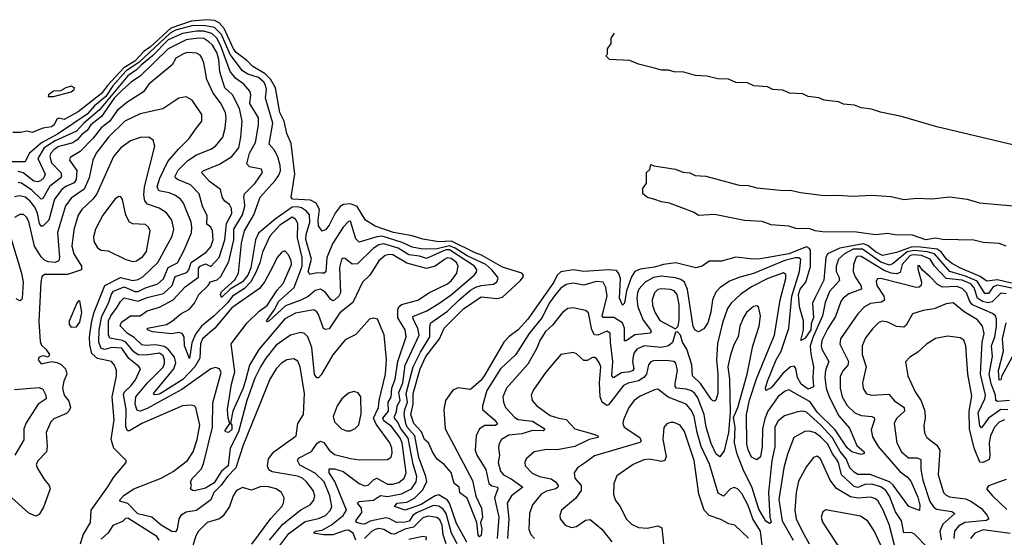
# Model space of a CAD drawing. Extents: x 1443846 to 1577407, y 839182 to 927291.
# Tile 523 of 535: x 1554974 to 1560544, y 913401 to 916330. Entities that reach past the tile are written whole.
import ezdxf

# ---------------------------------------------------------------- set-up
doc = ezdxf.new("R2010")
doc.units = 0

msp = doc.modelspace()

# ---------------------------------------------------------------- linework, layer by layer
at = {"layer": '0CON20XD'}
for points in [[(1557503.6, 913373.6), (1557445, 913478.4), (1557406.5, 913595), (1557395, 913612), (1557345, 913640.9), (1557325, 913636), (1557275, 913606), (1557245, 913586.2), (1557155, 913554.4), (1557094.3, 913575), (1557110, 913595), (1557165, 913599.5), (1557207.7, 913622.3), (1557252.1, 913667.9), (1557276.5, 913715), (1557271.8, 913745), (1557233.1, 913853.1), (1557208.9, 913975), (1557166, 914025), (1557157.8, 914045), (1557149.4, 914095), (1557152.5, 914125), (1557167.7, 914165), (1557161.3, 914215), (1557199.4, 914365), (1557241.2, 914448.8), (1557294, 914535), (1557294.8, 914595.2), (1557300.8, 914615), (1557395, 914680.2), (1557460, 914745), (1557525, 914799), (1557555, 914815.9), (1557585, 914825.5), (1557655, 914834.2), (1557672.9, 914847.1), (1557680.4, 914865), (1557677.8, 914875), (1557645.6, 914915), (1557611.1, 914945), (1557505, 914993.7), (1557438, 915038), (1557405, 915050.7), (1557335, 915033.9), (1557255, 915031.3), (1557195, 915043), (1557138.4, 915068.4), (1557025, 915104.5), (1556995, 915102), (1556895, 915071.3), (1556875, 915090.6), (1556845, 915190.8), (1556835, 915188.6), (1556805, 915156.6), (1556745.7, 915065), (1556711.1, 914985), (1556706, 914904), (1556696, 914895), (1556684.2, 914895.7), (1556655, 914897.3), (1556615, 914887.2), (1556606.1, 914905), (1556625.7, 914975), (1556593.1, 915086.9), (1556595.1, 915115), (1556615.1, 915185.1), (1556612.9, 915225), (1556597.3, 915247.3), (1556568.9, 915265), (1556545, 915270.7), (1556515, 915268.6), (1556418.6, 915201.4), (1556325, 915121.7), (1556308.9, 915085), (1556281.8, 914925), (1556265, 914884.8), (1556235, 914847.3), (1556164.1, 914805.9), (1556115, 914758), (1556110.8, 914775), (1556115, 914790.7), (1556191.4, 914858.6), (1556211.9, 914895), (1556229.9, 915065), (1556245.8, 915135.8), (1556298.1, 915225), (1556334.9, 915325.1), (1556420.2, 915419.8), (1556440.7, 915449.3), (1556448.8, 915475), (1556448.6, 915505), (1556435, 915554.6), (1556413.9, 915593.9), (1556385.2, 915625.2), (1556405.6, 915745), (1556364.3, 915885), (1556370.6, 915935), (1556365, 915958.5), (1556355, 915977), (1556325, 916002.3), (1556265, 916021.4), (1556235, 916041.3), (1556165, 916132.3), (1556115.6, 916245.6), (1556075.8, 916285.8), (1556026, 916296), (1555955, 916296.3), (1555855, 916270.4), (1555825.7, 916254.3), (1555650.2, 916089.8), (1555575, 916039.1), (1555501.5, 915955), (1555461.4, 915895), (1555398.1, 915841.9), (1555355, 915795.1), (1555188.2, 915681.9), (1555097.8, 915632.2), (1555027.6, 915572.4), (1555005, 915526.1), (1554925, 915525.2)], [(1560585, 914838.6), (1560505, 914857.1), (1560445, 914850.6), (1560407.5, 914877.5), (1560291.8, 914925), (1560245, 914952.4), (1560218, 914975), (1560186.7, 915016.7), (1560165, 915030.7), (1560055, 915044.3), (1560017.1, 915042.9), (1559935, 915011.9), (1559855, 914995.7), (1559815, 915015.6), (1559772.5, 915052.5), (1559745, 915062.4), (1559613.1, 915036.9), (1559544.3, 915005.7), (1559535.1, 914984.9), (1559523.9, 914856.1), (1559475, 914757.5), (1559459.8, 914725), (1559464.9, 914645), (1559451.8, 914608.2), (1559449, 914575), (1559415, 914525.5), (1559392.9, 914515), (1559408.2, 914575), (1559408.9, 914625), (1559384.9, 914705), (1559379.2, 914775), (1559388.9, 914805), (1559421, 914845), (1559447, 914933), (1559447.1, 915025), (1559442.8, 915035), (1559425, 915044.9), (1559325, 915005.5), (1559165, 914976.8), (1559125, 914974.3), (1559025, 914985.3), (1558945, 914963.3), (1558875, 914963.1), (1558835, 914935.6), (1558800, 914925), (1558686.2, 914953.8), (1558615.6, 914945.6), (1558565, 914929.5), (1558485, 914917.4), (1558455, 914904.7), (1558434.6, 914875.4), (1558406.1, 914795), (1558395, 914726.7), (1558385, 914714), (1558368, 914755), (1558372.8, 914865), (1558364.5, 914894.5), (1558350.2, 914910.2), (1558305.4, 914915.4), (1558165, 914905.5), (1558105, 914915.1), (1558035, 914904.1), (1558015.1, 914884.9), (1557995.8, 914844.2), (1557848.8, 914635), (1557794.3, 914575), (1557742.6, 914537.4), (1557713.7, 914505), (1557605, 914320), (1557585, 914290.9), (1557525, 914237.1), (1557455, 914246), (1557425, 914234), (1557383.8, 914175), (1557374.2, 914125), (1557381.8, 914015), (1557535, 913722.5), (1557553.9, 913633.9), (1557586.2, 913565), (1557591.8, 913515), (1557581.9, 913485), (1557587.8, 913447.8), (1557585, 913413.8), (1557575, 913404), (1557567.8, 913415), (1557560.5, 913485), (1557505, 913622), (1557465, 913653.3), (1557460, 913685), (1557432, 913705), (1557415, 913767.5), (1557375, 913813.8), (1557335, 913843.8), (1557311.2, 913881.2), (1557287.1, 913935), (1557265, 913954.6), (1557247, 913997), (1557203.4, 914045), (1557186.9, 914095), (1557200.1, 914155), (1557201, 914215), (1557239.8, 914355), (1557271.4, 914425), (1557348.6, 914525), (1557375, 914584), (1557485, 914693), (1557585, 914761.2), (1557675, 914752), (1557705, 914759.2), (1557807.5, 914855), (1557822, 914875), (1557823.8, 914885), (1557815.2, 914895.2), (1557705, 914928.9), (1557586.7, 914996.7), (1557550.9, 915010.9), (1557417, 915077), (1557345, 915072), (1557255, 915088.2), (1557195, 915106.2), (1557088.2, 915125), (1556985, 915161.3), (1556930.4, 915195), (1556883.2, 915273.2), (1556845, 915288.6), (1556805.7, 915284.3), (1556787, 915273), (1556759.1, 915235), (1556725, 915167.5), (1556705, 915140.8), (1556685, 915132.5), (1556663.9, 915163.9), (1556662.2, 915195), (1556670.7, 915255), (1556651.9, 915291.9), (1556618.8, 915308.8), (1556516.7, 915315), (1556509.2, 915325), (1556530.5, 915455), (1556510.3, 915629.7), (1556485, 915686.7), (1556469.7, 915755), (1556445.2, 915805), (1556420.9, 915945), (1556392.6, 915992.6), (1556363.7, 916023.7), (1556292.6, 916065), (1556259.6, 916099.6), (1556198.5, 916145), (1556183.6, 916165), (1556130.2, 916280.2), (1556102.7, 916312.7), (1556076, 916326), (1556035, 916329.9), (1555945, 916321), (1555828.7, 916281.3), (1555715, 916176.5), (1555678.5, 916151.5), (1555625, 916095.5), (1555563.1, 916056.9), (1555471.6, 915958.4), (1555437.5, 915912.5), (1555305, 915808), (1555225, 915765.8), (1555195, 915772.2), (1555185, 915767.5), (1555169.2, 915735), (1555155, 915724.4), (1555105, 915716.2), (1555045, 915691.1), (1555015, 915699.4), (1554979.3, 915690.7), (1554935, 915691.8)], [(1557449, 913365), (1557416.3, 913425), (1557385.9, 913535.9), (1557369.7, 913559.7), (1557345, 913577.2), (1557315, 913580.4), (1557219.9, 913540.1), (1557198.5, 913525), (1557177.2, 913492.8), (1557155, 913486.1), (1557105, 913484.2), (1557065, 913507.7), (1557045, 913512.1), (1556957.6, 913492.4), (1556925, 913475.3), (1556905, 913476.9), (1556881.9, 913485), (1556876.5, 913495), (1556909, 913541), (1556906.9, 913565), (1556884.5, 913595), (1556895, 913603.3), (1556975, 913610.5), (1557015, 913637), (1557055, 913632.6), (1557135, 913646.6), (1557190.3, 913675), (1557216.8, 913715), (1557221.1, 913745), (1557199.2, 913815), (1557172.3, 913962.3), (1557128.5, 914018.5), (1557112.6, 914052.6), (1557093.6, 914075), (1557094.5, 914084.5), (1557106.5, 914113.5), (1557109.9, 914145), (1557126.5, 914175), (1557118.9, 914221.1), (1557141.3, 914275), (1557154.4, 914375.6), (1557233.2, 914545), (1557227.3, 914585), (1557199.3, 914635), (1557198.7, 914651.3), (1557277.3, 914682.7), (1557345.1, 914724.9), (1557415, 914772.4), (1557545.3, 914885), (1557558.3, 914901.7), (1557560, 914915), (1557546.3, 914935), (1557405, 915028.4), (1557385, 915027.1), (1557275, 914978.9), (1557235, 914992.3), (1557175, 914998.7), (1557115, 915037.3), (1557035, 915062.2), (1557005, 915055.8), (1556974.2, 915035), (1556885, 914948.9), (1556855, 914946.2), (1556815, 914978.9), (1556805, 914980), (1556795, 914972.5), (1556782.7, 914927.3), (1556789.2, 914785), (1556778.8, 914765), (1556755, 914742.7), (1556745, 914739.5), (1556735, 914746.7), (1556705, 914786.7), (1556675, 914805.3), (1556645, 914798.4), (1556607, 914763), (1556565, 914742.6), (1556478.5, 914711.5), (1556385, 914625.5), (1556375, 914620), (1556370, 914625), (1556418.3, 914691.7), (1556438.9, 914735), (1556527.7, 914815), (1556572.1, 914935), (1556573.1, 914985), (1556546.7, 915095), (1556547.1, 915177.1), (1556535, 915201.6), (1556515, 915212.1), (1556445, 915167.1), (1556389, 915105), (1556347.8, 915015), (1556333, 914955), (1556310.8, 914899.2), (1556282.7, 914847.3), (1556245, 914808.9), (1556177.8, 914765), (1556151, 914729), (1556075.1, 914654.9), (1556003.5, 914595), (1555968.9, 914551.1), (1555947.7, 914502.3), (1555935, 914412), (1555906.9, 914485), (1555904, 914535), (1555893.2, 914555), (1555875, 914559.4), (1555835, 914552.6), (1555725, 914563.6), (1555696.9, 914575), (1555696.9, 914585), (1555805, 914605.3), (1555838.2, 914625), (1555885, 914665.3), (1555935, 914691.1), (1555963.1, 914725), (1555988.2, 914775), (1556041.1, 914825), (1556053.4, 914846.6), (1556091.9, 914858.1), (1556112.3, 914877.7), (1556157.6, 914962.4), (1556185.1, 915085), (1556186.5, 915145), (1556234.5, 915225), (1556248.4, 915275), (1556246.7, 915303.2), (1556241.5, 915325), (1556246.4, 915345), (1556306.5, 915405), (1556347.1, 915465), (1556342.5, 915485), (1556275, 915498.1), (1556259.5, 915515), (1556274.5, 915575), (1556307.5, 915635), (1556324.2, 915734.2), (1556325.2, 915775), (1556275.5, 915855), (1556281, 915905), (1556275.9, 915925.9), (1556242.5, 915965), (1556197.3, 915997.3), (1556165, 916037.4), (1556110.9, 916185), (1556089.5, 916225), (1556061, 916251), (1556015, 916265.4), (1555975, 916265.6), (1555895, 916252.5), (1555815, 916215.1), (1555726.1, 916125), (1555663.6, 916075), (1555634.3, 916045.7), (1555585, 916011.8), (1555425, 915819.9), (1555336.5, 915745), (1555295, 915699.1), (1555175, 915644.1), (1555112.4, 915605), (1555076.9, 915545), (1555117.4, 915455), (1555110, 915435), (1555092.3, 915417.7), (1555075, 915412.6), (1555055, 915416), (1554993.3, 915463.3), (1554965, 915471)], [(1560599.3, 915619.3), (1560163.2, 915723.2), (1559962.6, 915782.6), (1559844.1, 915805.9), (1559793.6, 915823.6), (1559735, 915830.7), (1559696.8, 915846.8), (1559635, 915851.8), (1559606, 915866), (1559525, 915873.9), (1559495, 915888.2), (1559435, 915894.8), (1559405, 915909.5), (1559330, 915915), (1559291.3, 915931.3), (1559235, 915934.5), (1559205, 915950), (1559126.7, 915955), (1559091.7, 915971.7), (1559025, 915975.4), (1558983.3, 915993.3), (1558924.5, 915995.5), (1558860.8, 916010.8), (1558797.5, 916015), (1558732.1, 916032.1), (1558677.5, 916035), (1558645, 916044.6), (1558605, 916043.8), (1558565.7, 916055.7), (1558475, 916078), (1558425, 916098.8), (1558310, 916105), (1558290, 916125), (1558300, 916135), (1558300, 916165), (1558320, 916195), (1558320, 916225), (1558339.4, 916254)], [(1556875, 913385.5), (1556860.6, 913425), (1556835, 913441.5), (1556815, 913440), (1556745, 913414.9), (1556695.2, 913415.2), (1556637.1, 913425), (1556647.5, 913435), (1556685, 913441.1), (1556737.9, 913472), (1556803.4, 913525), (1556822.8, 913555), (1556757.4, 913717.4), (1556724.7, 913765.3), (1556725, 913789.1), (1556755, 913789), (1556805, 913773.2), (1556895, 913704.7), (1556925, 913691.6), (1556945, 913696.6), (1556975, 913726.5), (1556995, 913736.6), (1557055, 913702.6), (1557085, 913702), (1557118.4, 913711.6), (1557149.5, 913735), (1557161.1, 913765), (1557137.6, 913935), (1557124.3, 913965), (1557077.4, 914027.4), (1557035, 914059.7), (1557028.2, 914075), (1557060.3, 914115), (1557058.8, 914165), (1557075.6, 914194.4), (1557079.4, 914245), (1557097.4, 914295), (1557113.1, 914395), (1557160, 914535), (1557154.3, 914575), (1557113.8, 914643.8), (1557112.5, 914687.5), (1557119.8, 914705), (1557135, 914717.7), (1557226.4, 914743.6), (1557293, 914787), (1557394.6, 914835), (1557416.3, 914855), (1557447.2, 914895), (1557454, 914935), (1557445, 914955.2), (1557415, 914979.4), (1557395, 914981.8), (1557377.5, 914972.5), (1557324.8, 914935.2), (1557275, 914921.1), (1557165, 914951.5), (1557085, 914998.8), (1557065, 915001.5), (1557042.3, 914995), (1557006.8, 914965), (1556955, 914884.6), (1556913.9, 914845), (1556859.6, 914730.4), (1556785, 914671.2), (1556725, 914580), (1556705, 914576.2), (1556693, 914583), (1556665, 914661.9), (1556655, 914677.5), (1556637.4, 914687.4), (1556535, 914669.2), (1556475, 914637.5), (1556326.6, 914463.4), (1556274.5, 914375.5), (1556253.2, 914295), (1556238.4, 914245), (1556180.8, 914115), (1556166.9, 914046.9), (1556175.1, 914035.1), (1556175, 914011.8), (1556155, 913994), (1556137.9, 913997.9), (1556136.4, 914005), (1556162.9, 914045), (1556153.2, 914075), (1556150.4, 914125), (1556172.9, 914267.1), (1556191.8, 914338.2), (1556170, 914495), (1556260.6, 914615), (1556329.3, 914680.7), (1556375, 914713), (1556430.8, 914799.2), (1556465, 914837.5), (1556511.1, 914945), (1556510.8, 914965), (1556495, 915000), (1556475, 915021.1), (1556455, 915012.5), (1556431.1, 914985), (1556406.6, 914933.4), (1556361, 914849), (1556330.4, 914809.6), (1556175, 914699), (1556077.9, 914585), (1556007.8, 914525), (1555997.3, 914495), (1555993.9, 914415), (1555965.9, 914365), (1555896.5, 914293.5), (1555765, 914210.7), (1555737.5, 914207.5), (1555730.3, 914215), (1555846.2, 914353.9), (1555857.7, 914387.7), (1555850.2, 914420.2), (1555814.9, 914464.9), (1555790.9, 914480.9), (1555745, 914490.4), (1555685, 914485.7), (1555665, 914490.7), (1555621.1, 914531.1), (1555584.6, 914554.6), (1555542, 914598), (1555550.9, 914619.1), (1555601.9, 914655), (1555655, 914653.5), (1555695, 914681.8), (1555765, 914703.2), (1555842.8, 914745), (1555910.9, 914819.1), (1555985, 914873.2), (1555986.6, 914923.4), (1555994.8, 914935), (1556025, 914948.1), (1556055, 914933.1), (1556102.2, 914985), (1556134.9, 915085), (1556144, 915176), (1556174.1, 915234.1), (1556172.2, 915262.2), (1556161.1, 915285), (1556135, 915303.1), (1556122.1, 915322.1), (1556109.5, 915369.5), (1556047.5, 915415), (1556003.3, 915465), (1556011.2, 915475), (1556105, 915512.4), (1556175, 915555.9), (1556213.4, 915605), (1556225.8, 915665.8), (1556232.8, 915755), (1556218.3, 915828.3), (1556178.2, 915905), (1556134.4, 915945), (1556105.5, 916035), (1556100.2, 916105), (1556090.3, 916145), (1556065.4, 916185), (1556045, 916204.5), (1556015, 916222.9), (1555985, 916226.2), (1555915, 916216.3), (1555815, 916165.5), (1555658.4, 916011.6), (1555605, 915976.8), (1555555, 915933.9), (1555509.4, 915885), (1555437.1, 915783), (1555376.4, 915735), (1555355, 915703.7), (1555325, 915679.9), (1555300.2, 915649.8), (1555275, 915633), (1555225, 915620.7), (1555195, 915612.3), (1555168.9, 915595), (1555151.1, 915575), (1555144.1, 915555), (1555155, 915520.8), (1555206.8, 915465), (1555210.4, 915445), (1555206.2, 915435), (1555145, 915388), (1555105, 915318.4), (1555095, 915314.3), (1555042.2, 915365), (1554985, 915405.5), (1554965, 915408.4)], [(1556435, 913340), (1556497.6, 913422.4), (1556589.7, 913490.3), (1556665, 913508), (1556703.8, 913525), (1556733.2, 913555), (1556740, 913575), (1556729.4, 913635), (1556695.9, 913715), (1556645, 913764.8), (1556559.3, 913809.3), (1556545.4, 913835), (1556550.5, 913849.5), (1556625, 913886.5), (1556657, 913933), (1556675, 913945.3), (1556695, 913937.2), (1556724.3, 913894.3), (1556755, 913869.5), (1556845, 913847.1), (1556895, 913839.2), (1557055, 913842.2), (1557075, 913854.2), (1557080.8, 913879.2), (1557079.4, 913905), (1557067.5, 913935), (1556990.7, 914040.7), (1556976.4, 914075), (1557003.4, 914135), (1557007.1, 914175), (1557043.2, 914325), (1557049.5, 914405), (1557036, 914546), (1556998.8, 914635), (1556975, 914641.4), (1556953.8, 914635), (1556875, 914549.4), (1556815, 914517.5), (1556745, 914434.4), (1556680.2, 914319.8), (1556665, 914303.5), (1556655, 914303.5), (1556642.6, 914322.6), (1556626, 914475), (1556603.8, 914535), (1556585, 914553.8), (1556565, 914559.2), (1556505.7, 914545), (1556425, 914488.4), (1556365.7, 914415), (1556336.3, 914365), (1556305, 914300.9), (1556258.5, 914175), (1556212.2, 913997.8), (1556165.2, 913905), (1556153.7, 913806.3), (1556115, 913774.8), (1556075, 913710), (1556025, 913678.8), (1555963.9, 913663.9), (1555952, 913665), (1555941.1, 913675), (1555945.4, 913695), (1555940, 913715), (1555951.5, 913735), (1556002.3, 913787.7), (1556015.8, 913824.2), (1556065.5, 914025), (1556067.7, 914162.3), (1556113.8, 914333.8), (1556104.6, 914354.6), (1556081.5, 914361.5), (1556055, 914354), (1555892.1, 914237.9), (1555808.6, 914191.4), (1555695, 914130.7), (1555655, 914114.7), (1555637.9, 914117.9), (1555628.3, 914155), (1555631.2, 914195), (1555698.1, 914275), (1555785, 914363.5), (1555793.7, 914385), (1555793.2, 914405), (1555785, 914428.1), (1555765, 914442.9), (1555685, 914431.3), (1555644.1, 914434.1), (1555620.1, 914450.1), (1555575, 914506), (1555555, 914514.9), (1555485, 914527.4), (1555477, 914547), (1555476.1, 914625), (1555489.6, 914655), (1555525, 914702.7), (1555544.1, 914735.9), (1555565, 914755.2), (1555645, 914736.6), (1555695, 914758.2), (1555788.6, 914781.4), (1555836.7, 914825), (1555853.7, 914876.3), (1555920.5, 914899.5), (1555931.9, 914915), (1555944.4, 914955.6), (1556028.8, 915015), (1556056.3, 915045), (1556068.1, 915085), (1556065.4, 915135), (1556055.6, 915155), (1556032.3, 915172.3), (1556035, 915220), (1556008, 915275), (1555989.7, 915345), (1555940.3, 915395), (1555866.4, 915426.4), (1555855.4, 915435), (1555853.6, 915445), (1555870.9, 915479.1), (1555925, 915532.9), (1555974.6, 915565.4), (1556055, 915597.2), (1556082.5, 915615), (1556124, 915666), (1556136.3, 915716.4), (1556142.5, 915775), (1556138.9, 915805), (1556109.8, 915859.8), (1556068.4, 915915), (1556032, 915992), (1556016.2, 916085), (1556005.5, 916115), (1555995, 916128.9), (1555975, 916140), (1555925, 916144.6), (1555905, 916139.3), (1555858.2, 916111.8), (1555836.2, 916075), (1555704.9, 915965.1), (1555675, 915922), (1555579.4, 915860.6), (1555525, 915816.3), (1555484.1, 915755), (1555435, 915718.3), (1555390.7, 915659.3), (1555316.7, 915583.3), (1555259.1, 915550.9), (1555255.5, 915535), (1555297.3, 915477.3), (1555294, 915426), (1555282.9, 915407.1), (1555235, 915385.5), (1555211.9, 915368.1), (1555171.7, 915315), (1555138.7, 915195), (1555105, 915161.9), (1555095, 915161.9), (1555086.5, 915176.5), (1555074.3, 915235), (1555058.9, 915268.9), (1555032.3, 915305), (1555005, 915324.8), (1554975, 915333), (1554945, 915328.1)], [(1555165, 915894.4), (1555265, 915921.5), (1555281.9, 915935), (1555283.5, 915945), (1555265, 915953.2), (1555235.6, 915945), (1555205, 915927.2), (1555165, 915924.6), (1555136.5, 915905), (1555135.7, 915895.7), (1555165, 915894.4)], [(1556387.4, 913385), (1556463.1, 913475), (1556565, 913556.6), (1556617.1, 913585), (1556638, 913612), (1556644.1, 913635), (1556635, 913665.4), (1556596.6, 913715), (1556573.2, 913735), (1556545, 913747.2), (1556401.7, 913771.7), (1556383.3, 913783.3), (1556375.4, 913805), (1556382.4, 913845), (1556411.3, 913885), (1556538.5, 913975), (1556548.2, 914045), (1556580.5, 914095), (1556585.8, 914215), (1556560.2, 914365), (1556547.6, 914397.6), (1556525, 914411.3), (1556485, 914405.3), (1556455, 914387.2), (1556424.2, 914355), (1556389.1, 914295), (1556336.7, 914163.3), (1556237.8, 913922.2), (1556196.3, 913793.7), (1556150.7, 913745), (1556114.8, 913695.2), (1556073.3, 913655), (1556056, 913614), (1555975, 913552.6), (1555915, 913543.1), (1555886.2, 913523.8), (1555874.6, 913505), (1555865, 913446.7), (1555855, 913431.4), (1555835, 913433.8), (1555775, 913469.1), (1555722.5, 913515), (1555643.4, 913533.4), (1555585, 913591.7), (1555540.6, 913605), (1555542.1, 913615), (1555565, 913639.6), (1555620, 913675), (1555775, 913736.5), (1555842.5, 913772.5), (1555923.5, 913835), (1555956.2, 913885), (1555977.8, 913955), (1555992.9, 914035), (1555970.6, 914135), (1555961.2, 914145), (1555945, 914149.5), (1555895, 914144.5), (1555665, 914044.8), (1555595, 914003.8), (1555583.6, 914003.6), (1555575.2, 914025.2), (1555577, 914125), (1555561.8, 914208.2), (1555567.7, 914225), (1555605, 914259.3), (1555628.6, 914291.4), (1555656.7, 914355), (1555648.1, 914368.1), (1555592.2, 914412.2), (1555551.5, 914471.5), (1555495, 914475.6), (1555455, 914462.8), (1555435, 914469.5), (1555422.6, 914505), (1555424.6, 914575), (1555438.3, 914651.7), (1555476.4, 914725), (1555492.6, 914777.4), (1555505, 914794), (1555565, 914818.5), (1555625, 914791.1), (1555645, 914791), (1555685, 914812.4), (1555755, 914834.4), (1555786.8, 914863.2), (1555815, 914927), (1555866.9, 914955), (1555905.4, 915025), (1555946, 915124), (1555948.5, 915155), (1555943.6, 915183.6), (1555901.3, 915291.3), (1555884.6, 915315), (1555855, 915335.9), (1555820.7, 915350.7), (1555761.7, 915361.7), (1555752.7, 915385), (1555767.3, 915432.7), (1555812.1, 915527.9), (1555871.8, 915598.2), (1555933.2, 915656.8), (1555965.9, 915704.1), (1556004.3, 915755), (1556005, 915792.5), (1555950.8, 915875), (1555915, 915893.1), (1555875, 915885.7), (1555783.7, 915826.4), (1555655, 915797.4), (1555568.2, 915755), (1555475.7, 915665), (1555406.2, 915575), (1555387.8, 915535), (1555366.8, 915435), (1555339.6, 915370.4), (1555265, 915319.5), (1555233.5, 915276.5), (1555187.8, 915125), (1555198.6, 914985), (1555195.4, 914965), (1555175, 914956.3), (1555135, 914960.2), (1555115, 914968.8), (1555095, 914987.9), (1555058.4, 915048.4), (1555025, 915188.6), (1555012.6, 915212.6), (1554995, 915226.9), (1554975, 915226.9), (1554945, 915211.5)], [(1555318.8, 913365), (1555334.1, 913415), (1555374.6, 913485), (1555378.2, 913555), (1555472.9, 913687.1), (1555505, 913740), (1555576.2, 913825), (1555576.2, 913835), (1555506.1, 913905), (1555491.4, 913955), (1555508.4, 914065), (1555496.8, 914195), (1555522.7, 914315), (1555520.9, 914345), (1555510.9, 914375), (1555494.4, 914395), (1555415, 914412), (1555381.4, 914441.4), (1555370.9, 914490.9), (1555369.6, 914535), (1555382.1, 914625), (1555394.9, 914675.1), (1555455, 914825.9), (1555545, 914871), (1555615, 914853.4), (1555645, 914859), (1555670.8, 914875), (1555755, 914955.9), (1555837.2, 915105), (1555845.3, 915145), (1555834.7, 915195), (1555805, 915236.2), (1555763, 915263), (1555696.4, 915286.4), (1555682.2, 915305), (1555677.3, 915337.3), (1555680.9, 915385), (1555739.5, 915615), (1555729.1, 915649.1), (1555705, 915665.6), (1555655, 915663.6), (1555601.9, 915645), (1555546.4, 915605), (1555504, 915555), (1555410.7, 915345), (1555388.3, 915315), (1555325.4, 915255), (1555305.7, 915224.3), (1555279.8, 915140.2), (1555269.1, 915049.1), (1555279.7, 915005), (1555322.9, 914935), (1555323.6, 914915), (1555245, 914887.6), (1555115, 914887.8), (1555100, 914875), (1555092.9, 914845), (1555082.9, 914622.9), (1555089.8, 914509.8), (1555097.8, 914487.8), (1555122.5, 914465), (1555142, 914435), (1555135, 914421.2), (1555108.3, 914428.3), (1555093.3, 914425), (1555082.1, 914417.9), (1555079.2, 914405), (1555095, 914383.3), (1555154.2, 914395.8), (1555185, 914390.9), (1555208.8, 914378.8), (1555233.4, 914353.4), (1555240.3, 914325), (1555223.5, 914285), (1555216.9, 914245), (1555226.2, 914206.2), (1555252, 914172), (1555261.2, 914135), (1555252.8, 914115), (1555238.8, 914101.2), (1555167.9, 914072.1), (1555149.4, 914055), (1555123.1, 913995), (1555130.4, 913915), (1555125.3, 913884.7), (1555078, 913835), (1555068, 913815), (1555072.5, 913795), (1555111, 913731), (1555140.8, 913695), (1555146.7, 913675), (1555108.6, 913571.4), (1555085, 913529.5), (1555065, 913520.9), (1555025, 913538.4), (1554890.5, 913660.5)], [(1560555, 915048.9), (1560515, 915064.4), (1560425, 915068.7), (1560372.2, 915082.2), (1560195, 915086.5), (1560155, 915093.7), (1560100, 915085), (1560025, 915111), (1559925, 915112.3), (1559885, 915120.6), (1559815, 915111.8), (1559708.5, 915128.5), (1559515, 915130), (1559475, 915134.7), (1559445, 915146.6), (1559365, 915148.1), (1559325, 915162.4), (1559225, 915168.2), (1559175, 915187.1), (1559075, 915193.2), (1558905, 915228.2), (1558815, 915221.5), (1558789.2, 915239.2), (1558650.9, 915290.9), (1558605, 915298.9), (1558562.5, 915315), (1558525, 915324.4), (1558500, 915345), (1558500, 915375), (1558520, 915405), (1558520, 915465), (1558538.3, 915481.7), (1558545, 915510), (1558562.5, 915502.5), (1558685, 915483.3), (1558725, 915467.3), (1558765, 915462.5), (1558795, 915448), (1558856.2, 915445), (1559045, 915393.5), (1559095, 915391.5), (1559145, 915378), (1559295, 915363.8), (1559335, 915365.2), (1559391.3, 915351.3), (1559525, 915334.7), (1559605, 915337.4), (1559685, 915331), (1559795, 915336.2), (1559905, 915329), (1559975, 915313.2), (1560049.5, 915320.5), (1560135, 915316.7), (1560235, 915326.7), (1560335, 915314.7), (1560403.4, 915293.4), (1560595, 915276.5)], [(1555615, 914962.1), (1555635, 914964.6), (1555670.8, 914989.2), (1555692.1, 915017.9), (1555712.7, 915135), (1555703.3, 915155), (1555685, 915170.9), (1555615, 915174.4), (1555595, 915184), (1555573.9, 915223.9), (1555555, 915313.3), (1555546.7, 915326.7), (1555535, 915330), (1555515, 915315.8), (1555445, 915224.2), (1555403.1, 915145), (1555391.4, 915101.4), (1555394.4, 915075), (1555415, 915038.8), (1555435, 915026), (1555475, 915021.2), (1555575, 914972.9), (1555615, 914962.1)], [(1554924.2, 915095), (1554985.2, 914895), (1554994.7, 914845.3), (1554988.4, 914755), (1554985, 914744.4), (1554975, 914738.8), (1554955, 914750.4)], [(1560639.3, 914799.3), (1560505, 914828), (1560481.9, 914818.1), (1560455, 914780.7), (1560435, 914780), (1560389.8, 914849.8), (1560325, 914878.8), (1560235.2, 914905), (1560149.5, 915005), (1560107.2, 915017.2), (1560035, 915023.7), (1559994.3, 915015.7), (1559915, 914951.2), (1559895, 914941.8), (1559845, 914957.5), (1559742, 915032), (1559689.3, 915030.7), (1559639.4, 915005), (1559607.1, 914975), (1559593, 914935), (1559592.4, 914905), (1559608.4, 914875), (1559611.2, 914855), (1559555, 914792.4), (1559530.2, 914729.8), (1559515.8, 914655), (1559462.4, 914535), (1559446.9, 914485), (1559449, 914439), (1559465.2, 914365), (1559460.9, 914305), (1559465, 914252.9), (1559435, 914239.2), (1559395, 914268.4), (1559375.2, 914305), (1559365, 914355.8), (1559355, 914370), (1559335, 914364.7), (1559291.8, 914328.2), (1559225, 914246.2), (1559195, 914232.5), (1559193.3, 914245), (1559205.4, 914285.4), (1559254.4, 914405.6), (1559282.2, 914455), (1559324.5, 914585), (1559341.5, 914765), (1559386.5, 914905), (1559392.7, 914972.7), (1559381.9, 914981.9), (1559362.8, 914982.8), (1559302.3, 914967.7), (1559125, 914893), (1559047.2, 914872.8), (1558989.7, 914850.3), (1558935, 914812.7), (1558912.3, 914787.7), (1558893.8, 914745), (1558883.9, 914675), (1558866.7, 914615), (1558845, 914581.2), (1558815, 914564.5), (1558795, 914573.8), (1558785, 914594.2), (1558752.8, 914802.8), (1558735, 914844.2), (1558715, 914859.6), (1558685, 914868.9), (1558605, 914878.3), (1558559.5, 914870.5), (1558511.7, 914845), (1558476.7, 914805), (1558468.5, 914785), (1558465.6, 914755), (1558471.7, 914705), (1558501.1, 914628.9)], [(1560555, 914779.1), (1560525, 914783.3), (1560475, 914733.9), (1560452.4, 914727.6), (1560420.2, 914735), (1560393.2, 914755), (1560373, 914813), (1560355.1, 914835), (1560305, 914856.6), (1560215, 914866.2), (1560149.7, 914935), (1560124.2, 914975), (1560076.3, 914996.3), (1560030, 915000), (1560011.5, 914995), (1559966.7, 914945), (1559955, 914898.9), (1559935, 914891.2), (1559905, 914895.1), (1559865, 914910), (1559735, 914990.2), (1559717.8, 914992.2), (1559706.2, 914985), (1559691.6, 914945), (1559689.5, 914905), (1559700, 914875), (1559732.8, 914825), (1559736.8, 914805), (1559665, 914779.2), (1559632.7, 914755), (1559620, 914735), (1559589.5, 914650.5), (1559545, 914582.7), (1559511.7, 914515), (1559508.1, 914485), (1559512.4, 914465), (1559551.8, 914395), (1559533.3, 914346.7), (1559528.5, 914305), (1559537.4, 914245), (1559554.2, 914195), (1559608.3, 914088.3), (1559669.1, 914019.1), (1559710.7, 913920.7), (1559752.2, 913885), (1559751.2, 913875), (1559735, 913870), (1559681.5, 913885), (1559655, 913907.1), (1559588.3, 914008.3), (1559485, 914108.9), (1559446.8, 914166.8), (1559325, 914234.6), (1559305, 914228.2), (1559265, 914197.3), (1559207.1, 914115), (1559188.9, 914071.1), (1559175.7, 914015.7), (1559174.8, 913915), (1559165, 913856), (1559145, 913838.6), (1559115, 913854.5), (1559095.5, 913895.5), (1559088.2, 913928.2), (1559084.9, 914095), (1559103.5, 914176.5), (1559142.1, 914297.9), (1559206.4, 914455), (1559244, 914545), (1559276.9, 914745), (1559307.9, 914865), (1559307.9, 914887.9), (1559295, 914896.9), (1559207.3, 914865), (1559115, 914818.3), (1559053.7, 914776.3), (1558998.4, 914725), (1558978.6, 914695), (1558949.5, 914615), (1558922.6, 914497.4), (1558915.5, 914405), (1558924.3, 914325), (1558922.8, 914215), (1558913.1, 914176.9), (1558905, 914170.6), (1558895, 914172.5), (1558885, 914182.7), (1558825, 914271.4), (1558780, 914315), (1558776.8, 914376.8), (1558748.4, 914465), (1558723.3, 914505), (1558712.5, 914545), (1558695, 914564.3), (1558685, 914561.2), (1558666.6, 914503.4), (1558645, 914484.4), (1558605, 914475.2), (1558506.2, 914483.8), (1558466.2, 914465), (1558450.5, 914445), (1558444.4, 914425), (1558441.7, 914395), (1558448, 914355), (1558443.5, 914345), (1558425, 914336.6), (1558378.3, 914331.7), (1558332.6, 914302.6), (1558324.8, 914314.8), (1558329.8, 914395), (1558315.6, 914505), (1558315, 914555.6), (1558295, 914566.6), (1558245, 914545.3), (1558225, 914547.5), (1558210.2, 914575), (1558192.1, 914672.1), (1558175, 914683.5), (1558105, 914699.1), (1558075, 914696.4), (1558045, 914673.3), (1557987.8, 914602.2), (1557947.8, 914565), (1557916.7, 914515), (1557899, 914471), (1557849.2, 914380.8), (1557728.2, 914245), (1557708, 914195), (1557710.7, 914165), (1557722, 914135), (1557775, 914078.1), (1557795, 914068.1), (1557875, 914058.3), (1557945.6, 914015), (1557936.4, 914003.6), (1557875, 914005.2), (1557815, 913987.4), (1557741.5, 913978.5), (1557700, 913955), (1557685.5, 913925.5), (1557682.5, 913905), (1557689.1, 913865), (1557680.8, 913825), (1557694.1, 913775), (1557711.2, 913755), (1557755, 913732.7), (1557820.6, 913685), (1557756.8, 913635), (1557732.1, 913595), (1557741, 913505), (1557732.9, 913395)], [(1560574.4, 914175.6), (1560505, 914168.8), (1560495.9, 914175.9), (1560494.9, 914205), (1560469.7, 914269.7), (1560458.4, 914325), (1560477.9, 914425), (1560472.6, 914485), (1560489.9, 914535), (1560499.6, 914595), (1560500.6, 914635), (1560494.8, 914654.8), (1560477.6, 914667.6), (1560365, 914716.8), (1560349.7, 914735), (1560330.4, 914785), (1560305, 914809.8), (1560275, 914820.3), (1560195, 914816.2), (1560164.3, 914834.3), (1560125.5, 914875.5), (1560082.4, 914912.4), (1560065, 914938), (1560055, 914938.8), (1560055, 914920), (1560076.1, 914845), (1560074, 914826), (1560063.5, 914816.5), (1560045, 914814.2), (1559845, 914864.7), (1559826.2, 914863.8), (1559818.9, 914851.1), (1559822.8, 914825), (1559862.1, 914765), (1559867.2, 914742.8), (1559847.7, 914732.3), (1559786.7, 914723.3), (1559752.7, 914705), (1559715.4, 914665), (1559616.8, 914525), (1559614.2, 914494.2), (1559663.2, 914395), (1559659.7, 914375), (1559631.8, 914345), (1559616.6, 914313.4), (1559615.8, 914245), (1559627.6, 914195), (1559655, 914146.9), (1559699.6, 914105), (1559735, 914089.8), (1559795.3, 914085.3), (1559808.9, 914078.9), (1559810, 914065), (1559790.3, 914009.7), (1559798.7, 913968.7), (1559831.1, 913915), (1559955, 913772.2), (1559995, 913742.5), (1560015, 913718.8), (1560055, 913628.5), (1560066.7, 913583.3), (1560065, 913553.3), (1560005, 913575.6), (1559915.9, 913695.9), (1559895, 913714), (1559785, 913756.7), (1559715, 913757), (1559695, 913769.4), (1559669.5, 913795), (1559650, 913845), (1559615.7, 913885.7), (1559573.1, 913963.1), (1559506.9, 914035), (1559425, 914110), (1559405, 914114.7), (1559375, 914111.2), (1559301.6, 914088.4), (1559265, 914060.5), (1559245.7, 914024.3), (1559246.6, 913913.4), (1559229.8, 913835), (1559210, 913655), (1559217.1, 913517.1), (1559225, 913484.4), (1559215, 913479.1), (1559195, 913492.4), (1559155, 913560.3), (1559116.3, 913686.3), (1559071.9, 913771.9), (1559032.3, 913872.3), (1559018.4, 913935), (1559022.4, 914025), (1559011.8, 914078.2), (1559036, 914135), (1559088.7, 914325), (1559121.8, 914485), (1559158.2, 914595), (1559165.4, 914655), (1559154.2, 914704.2), (1559145, 914711.2), (1559125, 914707.8), (1559085, 914672.2), (1559068.2, 914645), (1559048.9, 914595), (1559039.3, 914535), (1559015, 914490.8), (1558995, 914434.2), (1558979.6, 914365), (1558988.9, 914295), (1558994.1, 914105), (1558984.7, 913995), (1558959.1, 913890.9), (1558935, 913855.7), (1558915, 913872.1), (1558885, 913932.7), (1558858.2, 914025), (1558846.2, 914095), (1558811, 914191), (1558794.4, 914214.4), (1558775, 914228.9), (1558745, 914238.9), (1558689.4, 914245), (1558682.2, 914255), (1558681.7, 914271.7), (1558696.3, 914345), (1558686.5, 914386.5), (1558675, 914395.3), (1558631.8, 914401.8), (1558560, 914400), (1558545, 914393.6), (1558532.3, 914377.7), (1558520, 914325), (1558505.4, 914304.6), (1558475, 914286.7), (1558416.5, 914273.5), (1558390.5, 914259.5), (1558305, 914150.7), (1558295, 914145.9), (1558270, 914165), (1558257.4, 914195), (1558254.8, 914275), (1558261.1, 914365), (1558255, 914387.1), (1558239.5, 914409.5), (1558227.7, 914417.7), (1558215, 914417.5), (1558185, 914400.8), (1558165, 914400.6), (1558125, 914438.6), (1558105, 914446.7), (1558035, 914435.8), (1557951.5, 914335), (1557881.1, 914235), (1557867.1, 914205), (1557873.1, 914175), (1557899.4, 914145), (1557975, 914090.3), (1558024.8, 914074.8), (1558065, 914066.8), (1558115, 914015.4), (1558222, 913985), (1558244, 913975), (1558247.5, 913965), (1558195, 913953.8), (1558115, 913915.6), (1558015, 913895.8), (1557955, 913897.5), (1557884.5, 913885.5), (1557838.9, 913845), (1557831.8, 913825), (1557834.4, 913805), (1557874.2, 913764.2), (1557915, 913744.3), (1557981.5, 913731.5), (1558005.7, 913715.7), (1558019.5, 913695), (1558017.8, 913685), (1558006.4, 913675), (1557955, 913662.5), (1557924.5, 913645), (1557875.4, 913585), (1557858.2, 913535), (1557854.6, 913445), (1557865, 913417.1), (1557885.6, 913395)], [(1558501.1, 914628.9), (1558541.8, 914575), (1558547.3, 914565), (1558543, 914557), (1558455, 914547.4), (1558405, 914512.5), (1558395, 914512), (1558395.3, 914584.7), (1558384.7, 914615), (1558335, 914644.1), (1558275, 914644.8), (1558268.4, 914655), (1558297, 914765), (1558290.8, 914815), (1558275, 914844.4), (1558235, 914849.3), (1558165, 914828.6), (1558105, 914839.6), (1558065, 914832.1), (1558035, 914810.9), (1558005, 914774.2), (1557970.3, 914725), (1557929.5, 914645), (1557855.7, 914555), (1557781.6, 914435), (1557695, 914353.5), (1557617.4, 914232.6), (1557592.8, 914145), (1557592.2, 914125), (1557660.7, 914065), (1557676.9, 914043.1), (1557666.5, 914033.5), (1557605, 914034.6), (1557575, 914015.6), (1557557.2, 913975), (1557550.3, 913895), (1557560.6, 913865), (1557610.7, 913785), (1557629, 913705), (1557645, 913692.4), (1557676.7, 913685), (1557678.5, 913675), (1557660.3, 913625), (1557684.9, 913515), (1557675.3, 913394.7)], [(1558685, 914580), (1558700, 914595), (1558705, 914630), (1558705, 914717.5), (1558694.1, 914774.1), (1558676.2, 914795), (1558655, 914803.8), (1558605, 914807.1), (1558585, 914802.4), (1558565.4, 914785), (1558552.9, 914745), (1558554.2, 914715), (1558566.4, 914675), (1558595, 914628.1), (1558685, 914580)], [(1555265, 914590.8), (1555295, 914592.9), (1555315, 914618), (1555325, 914672.5), (1555315, 914739.4), (1555305, 914736.7), (1555298.2, 914725), (1555253.6, 914623.6), (1555254.6, 914604.6), (1555265, 914590.8)], [(1560565, 914123.2), (1560524.1, 914125), (1560454.9, 914075.1), (1560415, 914020), (1560405, 914032.5), (1560395.9, 914105), (1560434.5, 914185), (1560438.5, 914205), (1560408.8, 914325), (1560419.1, 914505), (1560429.6, 914555), (1560421.6, 914595), (1560392.1, 914632.1), (1560317.1, 914677.1), (1560255, 914727.5), (1560215, 914722.7), (1560147.1, 914692.9), (1560085.9, 914684.1), (1560025, 914665.8), (1559989, 914601), (1559975, 914589.6), (1559935, 914594.1), (1559885, 914618.1), (1559855, 914624.6), (1559835, 914617.1), (1559798.7, 914581.3), (1559759.9, 914530.1), (1559739.4, 914485), (1559741, 914435), (1559763.7, 914365), (1559741.5, 914275), (1559745, 914243.8), (1559765, 914213.1), (1559795, 914204.5), (1559890.8, 914210.8), (1559923.3, 914173.3), (1559977.3, 914135), (1559980.4, 914115), (1559935, 914073.6), (1559920.3, 914045), (1559936.5, 913935), (1559962.2, 913885), (1560001.5, 913851.5), (1560051.5, 913851.5), (1560071.4, 913841.4), (1560071.6, 913785), (1560083.5, 913725), (1560123.3, 913603.3), (1560143.6, 913573.6), (1560161, 913561), (1560247, 913547), (1560263.5, 913535), (1560197, 913475), (1560178.9, 913435), (1560186.3, 913386.3)], [(1560642.7, 914522.7), (1560530, 914315), (1560525, 914292), (1560515, 914290.8), (1560511.2, 914345), (1560538.8, 914455), (1560534.5, 914525), (1560554.9, 914615.1)], [(1560545, 914065.7), (1560515, 914053), (1560488.4, 914025), (1560466.5, 913975), (1560459, 913935), (1560462.8, 913865), (1560457.8, 913842.2), (1560425, 913823.4), (1560405, 913826.2), (1560373, 913905), (1560348, 914015), (1560345.2, 914115), (1560361.4, 914201.4), (1560337.7, 914325), (1560326.8, 914485), (1560316, 914516), (1560295, 914530.6), (1560225, 914539.5), (1560155, 914525.5), (1560105, 914494.3), (1560055, 914448.1), (1560009.1, 914420.9), (1559986.1, 914393.9), (1559997.8, 914315), (1560039.5, 914225), (1560073.4, 914173.4), (1560095.3, 914115), (1560096.7, 914075), (1560089.6, 914035), (1560092.7, 913992.7), (1560106.7, 913965), (1560162, 913922), (1560178.6, 913895), (1560170, 913755), (1560200, 913655), (1560215, 913638.7), (1560235, 913629.2), (1560325, 913618), (1560355, 913605.7), (1560415, 913564.1), (1560448.2, 913525), (1560456.4, 913505), (1560444.1, 913495.9), (1560321.5, 913485), (1560285, 913463.6), (1560261.7, 913435), (1560258.3, 913395)], [(1554945, 914237.2), (1555085, 914248.2), (1555105, 914240), (1555122.9, 914205), (1555124.6, 914185), (1555078.9, 914155), (1555011.2, 914048.8), (1554997.3, 914015), (1554998.2, 913951.8), (1554947.3, 913865)], [(1556823.6, 914003.6), (1556845, 914004.4), (1556872.6, 914017.4), (1556893.2, 914036.8), (1556905, 914100), (1556904.4, 914195), (1556889.1, 914219.1), (1556865, 914226), (1556835, 914217.5), (1556797.5, 914185), (1556769.4, 914145), (1556747.1, 914085), (1556755.8, 914055), (1556795, 914014.3), (1556823.6, 914003.6)], [(1559185, 913260.8), (1559164.5, 913435), (1559121.9, 913505), (1559095, 913581.5), (1559059.4, 913649.4), (1559035, 913675.4), (1559016.7, 913683.3), (1558994.8, 913675.2), (1558956.1, 913633.9), (1558925, 913650), (1558876.6, 913815), (1558829.7, 913915), (1558806, 913995), (1558788.9, 914085), (1558775, 914118.2), (1558744.2, 914154.2), (1558643.1, 914193.1), (1558585, 914238.8), (1558565, 914236.1), (1558485, 914200), (1558449.5, 914175), (1558420.4, 914135), (1558390.5, 914065), (1558386.7, 914045), (1558393.1, 914025), (1558481.5, 913965), (1558490.5, 913945), (1558483.2, 913936.8), (1558225, 913861.3), (1558175.7, 913824.3), (1558129.5, 913795), (1558110, 913765), (1558115.4, 913735), (1558151.1, 913695), (1558151.2, 913665), (1558119.2, 913620.8), (1558039.4, 913555), (1558028.9, 913525), (1558031.9, 913505), (1558060.2, 913470.2), (1558096.4, 913456.4), (1558125, 913461.5), (1558175, 913498.8), (1558201.1, 913501.1), (1558267.9, 913447.9), (1558324.5, 913375)], [(1559096.5, 913396.5), (1559020.2, 913470.2), (1558985, 913476.5), (1558941.3, 913501.3), (1558874, 913524), (1558845.4, 913555.4), (1558815.4, 913645), (1558789.4, 913835), (1558735, 913999.2), (1558710.8, 914035), (1558675, 914050), (1558655, 914050.6), (1558635, 914044), (1558618.3, 914021.7), (1558613.1, 913955), (1558631.2, 913858.8), (1558623.8, 913836.2), (1558605, 913830.7), (1558536.9, 913843.1), (1558505, 913838.5), (1558445, 913813.6), (1558351.9, 913748.1)], [(1560111.7, 913341.6), (1560035, 913420.5), (1560015, 913427.3), (1559975, 913425.6), (1559962, 913495), (1559928.7, 913545), (1559894.2, 913634.2), (1559873.6, 913665), (1559845, 913685.7), (1559795, 913701.9), (1559755, 913700.2), (1559715, 913683.6), (1559695, 913688.6), (1559622.9, 913755), (1559606, 913825), (1559595, 913843.9), (1559572.7, 913872.7), (1559545, 913927.2), (1559505, 913970.2), (1559475, 913991.9), (1559445, 914000.7), (1559415, 913999.4), (1559354.3, 913965.7), (1559317.8, 913872.2), (1559296.1, 913795), (1559268.8, 913615), (1559287, 913495), (1559349.4, 913385)], [(1559935, 913312.3), (1559892.9, 913472.9), (1559858.4, 913555), (1559830.3, 913605), (1559815, 913618.9), (1559787.8, 913627.8), (1559717.6, 913622.4), (1559675, 913630.4), (1559595, 913676.5), (1559558.8, 913725), (1559505, 913845.6), (1559485, 913859.4), (1559465, 913852.5), (1559425, 913801.4), (1559380.9, 913719.1), (1559366.3, 913655), (1559358.9, 913555), (1559367.2, 913505), (1559399.8, 913435), (1559440.5, 913365)], [(1558351.9, 913748.1), (1558334.4, 913705), (1558333.6, 913643.6), (1558345, 913608.8), (1558370.8, 913575), (1558405.6, 913505), (1558435.7, 913475), (1558475, 913456.2), (1558525, 913452.2), (1558585, 913466.3), (1558607.4, 913455), (1558616.7, 913365)], [(1560555, 913728.4), (1560455, 913692), (1560444.2, 913675), (1560477.5, 913635), (1560558.4, 913558.4)], [(1556288.2, 913361.8), (1556395, 913507.5), (1556457.5, 913575), (1556467.5, 913595), (1556470.9, 913625), (1556454.4, 913655), (1556425, 913674.6), (1556375, 913688.2), (1556335, 913687.3), (1556285, 913668.5), (1556235, 913682.9), (1556200, 913665), (1556181.9, 913635), (1556160.8, 913575), (1556125, 913521.8), (1556105, 913506.4), (1556035, 913485.4), (1555984.8, 913435.2), (1555970.3, 913409.7), (1555941, 913309)], [(1559855.8, 913335.8), (1559808.6, 913438.6), (1559772.7, 913492.7), (1559731.2, 913521.2), (1559535, 913555.7), (1559518, 913545), (1559508.9, 913515), (1559515, 913486.7), (1559623.2, 913323.2)], [(1555763.4, 913385), (1555749.4, 913405), (1555585, 913509.7), (1555572.4, 913507.6), (1555555, 913490.4), (1555501.5, 913468.5), (1555475, 913426.1), (1555435, 913389.7)], [(1557386.1, 913363.9), (1557370, 913415), (1557365, 913468.9), (1557350.5, 913500.5), (1557333.2, 913513.2), (1557285, 913520.2), (1557255, 913511.4), (1557231.3, 913488.7), (1557201.2, 913458.8), (1557153.8, 913446.2), (1557095, 913419.7), (1557075, 913421.3), (1557034.7, 913445.3), (1557005, 913450), (1556985, 913446.1), (1556965, 913434.8), (1556925.7, 913394.3)], [(1560576.8, 913423.2), (1560425, 913444), (1560376.9, 913425), (1560352.9, 913395)], [(1557274.2, 913385), (1557275, 913402.5), (1557255, 913405.4), (1557175, 913387.8)]]:
    msp.add_lwpolyline(points, dxfattribs=at)

doc.saveas('drawing.dxf')
